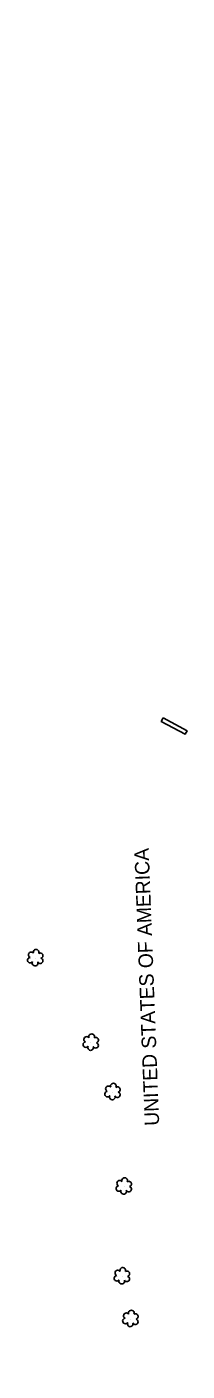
# Model space of a CAD drawing. Extents: x 3040896 to 3051146, y 687568 to 732976.
# Drawn here: x 3049370 to 3049425.4, y 699695.1 to 700160.6 of the extents above; entities that cross this region are included whole.
import ezdxf

# ---------------------------------------------------------------- set-up
doc = ezdxf.new("R2010")
doc.units = 0
for name, color, linetype in [('Exist Other Culture Area Outline', 7, 'Continuous'), ('Exist Property Owner Text', 7, 'Continuous'), ('Exist Right of Way Line', 7, 'Continuous'), ('Exist Vegetation Shrub CELL', 7, 'Continuous')]:
    doc.layers.add(name, color=color, linetype=linetype)

msp = doc.modelspace()

# ---------------------------------------------------------------- linework, layer by layer
at = {"layer": 'Exist Other Culture Area Outline'}
msp.add_lwpolyline([(3049417.1, 699921.29), (3049425.36, 699916.83), (3049424.68, 699915.63), (3049416.42, 699920.09)], close=True, dxfattribs=at)
at = {"layer": 'Exist Right of Way Line'}
msp.add_arc((3043661.74, 698719.83), 5780.14, 5.311648, 20.384728, dxfattribs=at)
at = {"layer": 'Exist Vegetation Shrub CELL'}
for p, q in [((3049372.98, 699838.11), (3049372.98, 699838.11)), ((3049392.16, 699808.85), (3049392.16, 699808.85)), ((3049399.67, 699791.73), (3049399.67, 699791.73)), ((3049403.58, 699759.03), (3049403.58, 699759.03)), ((3049402.93, 699727.95), (3049402.93, 699727.95)), ((3049405.85, 699713.15), (3049405.85, 699713.15))]:
    msp.add_line(p, q, dxfattribs=at)
for centre, radius, start, end in [((3049371.18, 699837.41), 0.955, 95.1099, 327.9534), ((3049371.5, 699839.24), 0.968, 35.8908, 245.4216), ((3049373.21, 699840.15), 0.99, 334.8391, 200.4717), ((3049374.62, 699837.18), 0.937, 204.9913, 73.4601), ((3049374.65, 699838.98), 0.929, 284.4567, 126.0861), ((3049372.85, 699836.43), 0.984, 151.2797, 21.387), ((3049390.68, 699809.98), 0.968, 35.8908, 245.4216), ((3049392.39, 699810.89), 0.99, 334.8391, 200.4717), ((3049393.84, 699809.72), 0.929, 284.4567, 126.0861), ((3049390.36, 699808.15), 0.955, 95.1099, 327.9534), ((3049392.04, 699807.17), 0.984, 151.2797, 21.387), ((3049393.8, 699807.92), 0.937, 204.9913, 73.4601), ((3049397.87, 699791.03), 0.955, 95.1099, 327.9534), ((3049398.19, 699792.86), 0.968, 35.8908, 245.4216), ((3049399.9, 699793.78), 0.99, 334.8391, 200.4717), ((3049401.31, 699790.81), 0.937, 204.9913, 73.4601), ((3049401.34, 699792.6), 0.929, 284.4567, 126.0861), ((3049399.54, 699790.05), 0.984, 151.2797, 21.387), ((3049401.78, 699758.33), 0.955, 95.1099, 327.9534), ((3049402.1, 699760.16), 0.968, 35.8908, 245.4216), ((3049403.81, 699761.07), 0.99, 334.8391, 200.4717), ((3049405.22, 699758.1), 0.937, 204.9913, 73.4601), ((3049405.26, 699759.9), 0.929, 284.4567, 126.0861), ((3049403.46, 699757.35), 0.984, 151.2797, 21.387), ((3049403.15, 699729.99), 0.99, 334.8391, 200.4717), ((3049401.13, 699727.25), 0.955, 95.1099, 327.9534), ((3049401.44, 699729.08), 0.968, 35.8908, 245.4216), ((3049402.8, 699726.27), 0.984, 151.2797, 21.387), ((3049404.56, 699727.02), 0.937, 204.9913, 73.4601), ((3049404.6, 699728.82), 0.929, 284.4567, 126.0861), ((3049404.05, 699712.45), 0.955, 95.1099, 327.9534), ((3049404.37, 699714.28), 0.968, 35.8908, 245.4216), ((3049405.72, 699711.47), 0.984, 151.2797, 21.387), ((3049406.08, 699715.19), 0.99, 334.8391, 200.4717), ((3049407.49, 699712.22), 0.937, 204.9913, 73.4601), ((3049407.52, 699714.02), 0.929, 284.4567, 126.0861)]:
    msp.add_arc(centre, radius, start, end, dxfattribs=at)

# ---------------------------------------------------------------- texts
at = {"layer": 'Exist Property Owner Text'}
msp.add_text(' UNITED STATES OF AMERICA', height=5.0005, rotation=92.18, dxfattribs=at).set_placement((3049415.83, 699778.3))

doc.saveas('drawing.dxf')
